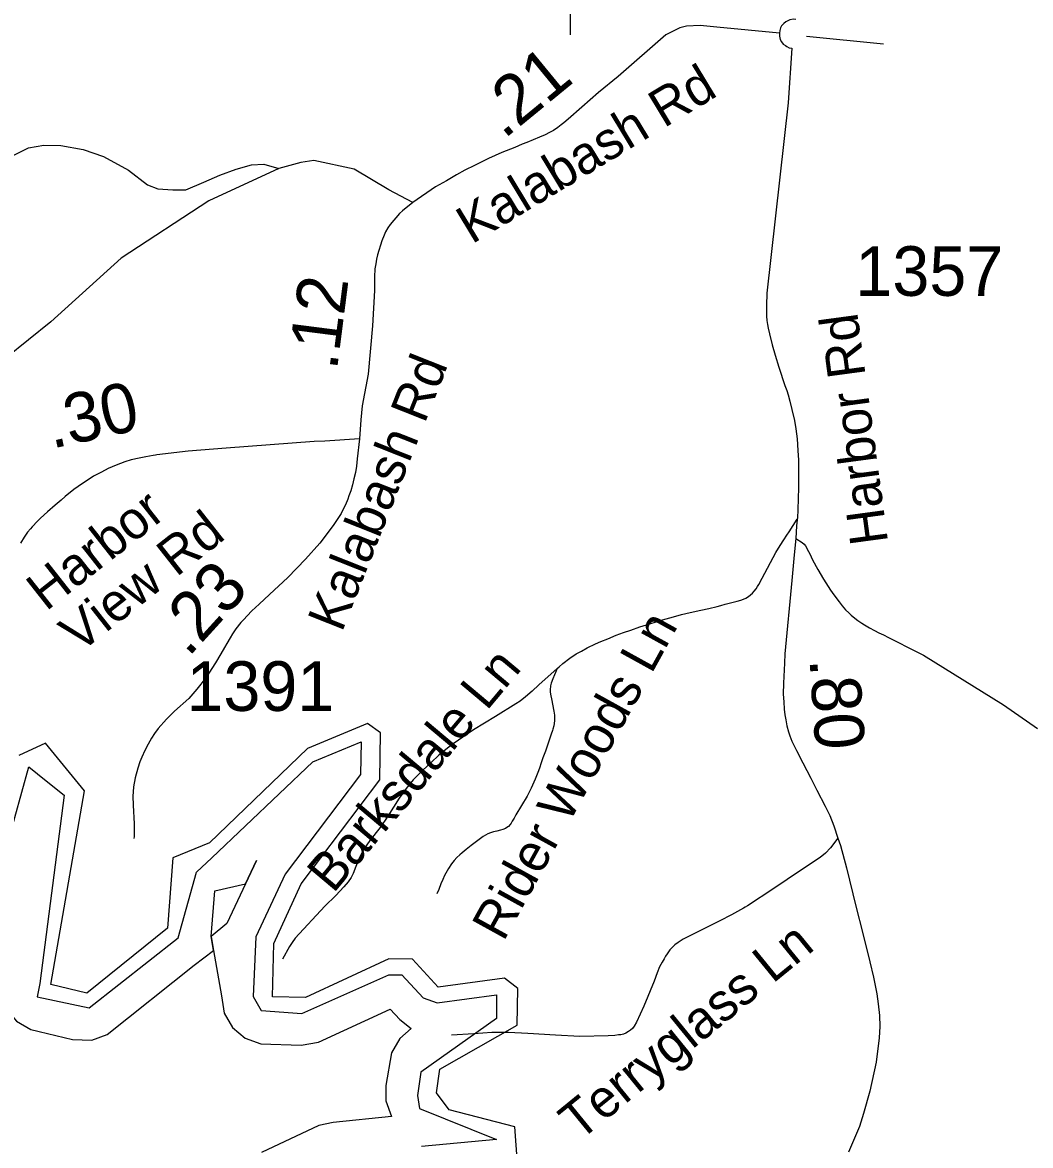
# Model space of a CAD drawing. Extents: x 1383679 to 1536984, y 460658 to 651027.
# Drawn here: x 1386196 to 1388732, y 483828 to 486655 of the extents above; entities that cross this region are included whole.
import ezdxf

# ---------------------------------------------------------------- set-up
doc = ezdxf.new("R2010")
doc.units = 0
for name, color, linetype in [('Exist Hydrographic Bay Label', 7, 'Continuous'), ('Exist Hydrographic Buffer Line', 7, 'Continuous'), ('Exist Road Non-System Type 51', 7, 'Continuous'), ('Exist Road Non-System Type 51 Label', 7, 'Continuous'), ('Exist Road Secondary Mileage Hundredths English Label', 7, 'Continuous'), ('Exist Road Secondary Type 41 Attributed', 7, 'Continuous'), ('Exist Road Secondary Type 51 Attributed', 7, 'Continuous'), ('Exist Road Secondary Type 51 Label', 7, 'Continuous'), ('Exist Road Secondary Type 51 Number Label', 7, 'Continuous')]:
    doc.layers.add(name, color=color, linetype=linetype)

msp = doc.modelspace()

# ---------------------------------------------------------------- linework, layer by layer
at = {"layer": 'Exist Hydrographic Bay Label'}
msp.add_lwpolyline([(1387441.3, 483783.4), (1387435.3, 483875.4), (1387269.3, 483918.2), (1387237.4, 483961.5), (1387246.4, 484020.3), (1387440.4, 484131.4), (1387442.3, 484223.3), (1387409.3, 484250.1), (1387242.4, 484227.2), (1387177.4, 484297.5), (1387118.3, 484298.6), (1386908.4, 484201.1), (1386825.3, 484202.8), (1386828.4, 484337.3), (1386897.4, 484486.9), (1387095.4, 484748.8), (1387097.3, 484866.9), (1387064.3, 484890.6), (1386913.4, 484827.9), (1386666.4, 484590), (1386574.3, 484552.5), (1386561.4, 484375.5), (1386358.4, 484212.1), (1386267.4, 484233.7), (1386352.4, 484721), (1386254.4, 484841.2), (1386187.4, 484809.7)], dxfattribs=at)
at = {"layer": 'Exist Hydrographic Buffer Line'}
for points in [[(1386587.6, 484351.2), (1386634.4, 484516.5), (1386672.7, 484552.9), (1386927, 484793.9), (1387048.2, 484844.2), (1387046.8, 484762.5), (1386856.7, 484511), (1386783.3, 484354.1), (1386776.6, 484203.7), (1386796.6, 484168.2), (1386898.8, 484161.1), (1387118, 484258.4), (1387150.8, 484257.8), (1387204.3, 484200), (1387239.1, 484187.6), (1387388.8, 484208.1), (1387388.5, 484148.1), (1387198.8, 484013.1)], [(1386105.6, 484398.7), (1386212.3, 484781.4), (1386255.9, 484746.3), (1386301.1, 484709.9), (1386239.9, 484236.2)], [(1386322, 484095.4), (1386370.5, 484094), (1386409.6, 484108.2), (1386627.9, 484282), (1386677, 484319), (1386670.9, 484354.7), (1386679.8, 484469.5), (1386757.5, 484487.4), (1386785.1, 484546.1), (1386757.5, 484487.4), (1386710.6, 484387.6), (1386670.9, 484354.7), (1386677, 484319), (1386696.6, 484205.6), (1386703.8, 484161.8), (1386724.6, 484125.7), (1386756.6, 484098.9), (1386795.7, 484084.7), (1386897.1, 484081.2), (1386940.6, 484088.3), (1387121.4, 484171.8), (1387145.6, 484145.7), (1387173.7, 484123.3), (1387145.7, 484097.5), (1387124.9, 484061.4), (1387110, 483979.7), (1387110.4, 483940.7), (1387124.6, 483901.5), (1386977.9, 483886.1), (1386941.5, 483879), (1386797.7, 483811)], [(1386239.9, 484236.2), (1386232.9, 484203.1), (1386364.3, 484175.3), (1386587.6, 484351.2)], [(1385811.6, 483821.6), (1385949.3, 483958.4), (1386122.2, 484264.6), (1386151.1, 484315.5), (1386122.2, 484264.6), (1386140.4, 484212.9), (1386154.6, 484173.7), (1386181.5, 484141.8), (1386217.6, 484120.9), (1386322, 484095.4)], [(1387198.8, 484013.1), (1387189.8, 483954.2), (1387195, 483921.8)], [(1387195, 483921.8), (1387388.5, 483843.9), (1387199.7, 483826.4)]]:
    msp.add_lwpolyline(points, dxfattribs=at)
at = {"layer": 'Exist Road Non-System Type 51'}
for p, q in [((1387574.6, 486624), (1387576.9, 486994.7)), ((1388362.1, 486600.2), (1388168.4, 486619.8))]:
    msp.add_line(p, q, dxfattribs=at)
for points in [[(1385833, 486362.7), (1385895.9, 486322.1), (1385962.1, 486289), (1386018.2, 486268.7), (1386048.8, 486264), (1386083.9, 486268.7), (1386135.4, 486301.4), (1386211.2, 486339.2), (1386249.8, 486346.2), (1386292.4, 486344.8), (1386348.8, 486335.2), (1386399.6, 486317.2), (1386462.9, 486282.9), (1386511, 486245.8), (1386537.1, 486236.2), (1386574.1, 486233.4), (1386607.1, 486233.4), (1386652.6, 486252.7), (1386692.4, 486270.6), (1386733.6, 486285.7), (1386772.1, 486296.7), (1386803.8, 486298.1), (1386840.9, 486287.1)], [(1387541.3, 485028.6), (1387546.3, 485033.1), (1387556, 485041.5), (1387573.2, 485054.9), (1387589.4, 485066), (1387602.4, 485073), (1387617.1, 485080.9), (1387637.6, 485090.9), (1387651.1, 485096.9), (1387668.6, 485104), (1387689.9, 485112.6), (1387708.7, 485119.7), (1387726.6, 485125.8), (1387749.7, 485133.5), (1387774.9, 485141.5), (1387806.8, 485151.4), (1387834.4, 485159.4), (1387854.5, 485165), (1387875.8, 485169.8), (1387902.8, 485176), (1387922.8, 485180.3), (1387944.2, 485185.1), (1387953.2, 485187.8), (1387964, 485190.5), (1387981.2, 485194.7), (1387994, 485198.4), (1388003.8, 485201.2), (1388009.8, 485203.5), (1388016.1, 485206.2), (1388022.9, 485210.3), (1388028.1, 485214.2), (1388033.2, 485218.8), (1388037.2, 485223.2), (1388042.4, 485229.8), (1388045.6, 485235.1), (1388048.4, 485240.3), (1388057.2, 485256.2), (1388091.5, 485320.8), (1388102.2, 485338.9), (1388111.6, 485352.4), (1388119.5, 485364.9), (1388125, 485372.9), (1388145.3, 485404.5)], [(1388141.5, 485355.8), (1388157.4, 485345.9), (1388163, 485341.7), (1388166, 485337.5), (1388169.3, 485332.2), (1388170.7, 485329.4), (1388177, 485317.3), (1388184, 485302.2), (1388197.2, 485278), (1388211.6, 485253.6), (1388229.2, 485226.5), (1388237.3, 485214), (1388251, 485196.6), (1388258.5, 485186.5), (1388267, 485176.9), (1388275, 485168.8), (1388280.9, 485163.4), (1388290.5, 485155.5), (1388298.2, 485149.9), (1388308.1, 485143.2), (1388314.7, 485139.1), (1388327.5, 485131.6), (1388339.6, 485124.8), (1388350.6, 485119), (1388362.3, 485113.4), (1388375.2, 485106.8), (1388401.7, 485093.3), (1388420.8, 485083.3), (1388456.7, 485066), (1388463.2, 485062.3), (1388664, 484937.4), (1388749.5, 484878.4)], [(1387541.3, 485028.6), (1387495.6, 484987.8), (1387478.5, 484972.1), (1387461.5, 484957.9), (1387448.3, 484947.2), (1387437.6, 484939.7), (1387386.5, 484907.8), (1387330.8, 484874.3), (1387280, 484839.4), (1387265.2, 484828.4), (1387243.7, 484811), (1387224.3, 484792.8), (1387203.1, 484772.9), (1387179.3, 484748.4), (1387161.5, 484727.3), (1387143.8, 484702.7), (1387115.1, 484657.2), (1387095.9, 484628.9), (1387070.4, 484595.8), (1387056.7, 484576.7), (1387049.6, 484565.5), (1387043.1, 484551.6), (1387035, 484530.9), (1387028.1, 484513.2), (1387023.3, 484503.2), (1387015.9, 484492.2), (1387004.9, 484479.7), (1386984.3, 484457.7), (1386957.2, 484430.9), (1386882, 484350.1), (1386874.9, 484339.4), (1386868.3, 484329.6), (1386850.6, 484297.3)], [(1387541.3, 485028.6), (1387534.6, 485013), (1387530.1, 485002.7), (1387526.3, 484992.1), (1387524.6, 484985.5), (1387524, 484975.7), (1387524.2, 484969.5), (1387525.5, 484960.4), (1387526.9, 484952.4), (1387533.2, 484921.4), (1387534.7, 484911.2), (1387534.5, 484896.9), (1387532.7, 484884.6), (1387530.6, 484876.6), (1387529.7, 484873), (1387526.7, 484864), (1387516.4, 484833.5), (1387511.9, 484820.8), (1387505.6, 484804.5), (1387501.2, 484791.9), (1387496.9, 484778.3), (1387492.9, 484767.1), (1387486.2, 484750.6), (1387475.8, 484728.1), (1387466, 484708.1), (1387451.9, 484684.5), (1387437.8, 484660.8), (1387433.1, 484652.3), (1387428.3, 484644.4), (1387425.6, 484639.9), (1387422.8, 484636.1), (1387418.8, 484631.5), (1387415.1, 484628.5), (1387411.4, 484626.2), (1387404.3, 484623.5), (1387399, 484622), (1387389.8, 484620), (1387381.2, 484618), (1387373.6, 484615.7), (1387366.6, 484612.7), (1387361.5, 484609.6), (1387355.1, 484605.9), (1387325.2, 484583.3), (1387312.3, 484573.3), (1387302.7, 484565.3), (1387296.2, 484559.7), (1387288.6, 484553), (1387281.9, 484546), (1387275.5, 484537.3), (1387268.1, 484526), (1387258.3, 484508), (1387253.6, 484497.9), (1387248.9, 484486.8), (1387243.3, 484472.9), (1387238.4, 484461.8)], [(1388247.9, 484602.2), (1388229.1, 484577.7), (1388216.8, 484564.6), (1388203.3, 484553.5), (1388153.4, 484520.3), (1388086.1, 484475.7), (1388020.2, 484431.9), (1388014.4, 484428.4), (1388010, 484425.6), (1387979.8, 484409), (1387950.9, 484393.9), (1387858.6, 484347.5), (1387845.5, 484339.5), (1387837.8, 484333.3), (1387830.5, 484327.1), (1387824.6, 484321.2), (1387821.1, 484316.3), (1387817.8, 484311.1), (1387813.8, 484304.9), (1387810.5, 484298.1), (1387805.4, 484289.6), (1387799.1, 484277.8), (1387793.3, 484263.5), (1387785.6, 484241.9), (1387759.6, 484179.4), (1387740.8, 484138.7), (1387734.8, 484128.8), (1387730.8, 484123.3), (1387725.6, 484118.6), (1387720.9, 484115.1), (1387714.4, 484111.4), (1387708, 484108.9), (1387701.6, 484107.4), (1387695.6, 484106.7), (1387686.4, 484105.5), (1387670, 484104.7), (1387598.4, 484102.8), (1387537.3, 484105.9), (1387467.9, 484110.2), (1387419, 484113.3), (1387377.2, 484112.9), (1387332, 484109.8), (1387275.5, 484106.1)]]:
    msp.add_lwpolyline(points, dxfattribs=at)
at = {"layer": 'Exist Road Secondary Type 41 Attributed'}
msp.add_lwpolyline([(1387178.3, 486201.5), (1387118.2, 486233.4), (1387030.6, 486285.6), (1386928.9, 486307.4), (1386896.5, 486302.6), (1386840.8, 486287), (1386665, 486205.8), (1386444.8, 486061.5), (1386267.6, 485901.6), (1385817, 485539.3), (1385771.3, 485507.7), (1385724.9, 485490.2), (1385654.2, 485474.6), (1385556.1, 485461.1), (1385491.1, 485443.5), (1385359.8, 485387.7), (1385180.5, 485268.4), (1385052.8, 485169.6), (1384876.3, 485023.5)], dxfattribs=at)
at = {"layer": 'Exist Road Secondary Type 51 Attributed'}
for points in [[(1388100.7, 486627.6), (1387943.3, 486642.8), (1387901, 486647), (1387867.1, 486645.6), (1387850.2, 486641.4), (1387814.9, 486623.7), (1387695.2, 486519.1), (1387645, 486478.2), (1387603.5, 486442), (1387569, 486411.7), (1387558.4, 486402.6), (1387551.5, 486397), (1387543.1, 486390.2), (1387532.4, 486383.2), (1387521.9, 486377.6), (1387510.9, 486372.1), (1387497, 486366), (1387481.3, 486359.5), (1387465, 486352.8), (1387453.3, 486348.3), (1387434.5, 486340.5), (1387402.1, 486327.3), (1387368.4, 486312.1), (1387333.4, 486295.1), (1387309.4, 486282.7), (1387288.2, 486271.2), (1387262.8, 486256.6), (1387235.7, 486241), (1387178.3, 486201.5)], [(1388142.2, 486662.6), (1388136, 486663), (1388126.9, 486661.2), (1388116.6, 486656.3), (1388111.3, 486652.3), (1388105.9, 486646.6), (1388102.9, 486641.6), (1388101.5, 486634.7), (1388100.7, 486627.6)], [(1388100.7, 486627.6), (1388100.9, 486620.5), (1388102.5, 486611.6), (1388105.9, 486605.8), (1388110.3, 486600.2), (1388115.6, 486596.7), (1388119.1, 486594.4), (1388125.3, 486591.3), (1388131.8, 486590.2)], [(1388131.8, 486590.2), (1388122.6, 486452.2), (1388068.7, 485973.8), (1388067.7, 485942.6), (1388068.2, 485915.3), (1388069, 485904.5), (1388070.4, 485894.6), (1388072.2, 485885.6), (1388075.3, 485871.1), (1388082.5, 485843.2), (1388089.9, 485817.3), (1388099.4, 485787.3), (1388114.5, 485741.6), (1388119, 485729), (1388122.4, 485717.4), (1388127.1, 485701.8), (1388132.1, 485681.2), (1388138.2, 485653.4), (1388142.1, 485632), (1388145, 485607.3), (1388147.3, 485577.4), (1388148.9, 485553.5), (1388148.9, 485518.2), (1388148.5, 485481.9), (1388147.8, 485458.1), (1388146.9, 485426.4), (1388145.9, 485409.6), (1388143.9, 485387.9), (1388141.5, 485355.8), (1388141, 485348.9), (1388137.1, 485305.6), (1388131.4, 485250.7), (1388114.5, 485065.6), (1388113.6, 485042.5), (1388110.9, 484992.3), (1388110.3, 484964.8), (1388111.5, 484944.7), (1388112.9, 484926.5), (1388114.4, 484912.1), (1388116.6, 484900.2), (1388119.4, 484885), (1388123.5, 484869.5), (1388126.8, 484859.6), (1388132.2, 484846), (1388143.6, 484822.8), (1388159.3, 484792), (1388179.3, 484753.3), (1388195, 484723.2), (1388215.7, 484682.9), (1388227.2, 484659.1), (1388237.5, 484633.2), (1388247.9, 484602.2), (1388254.3, 484583.3), (1388269.4, 484527.4), (1388292.5, 484431), (1388310.1, 484362.2), (1388327.8, 484291.1), (1388337.1, 484252.3), (1388345.3, 484210.3), (1388349.1, 484185.2), (1388352.1, 484155.5), (1388353, 484128), (1388351.5, 484099.3), (1388344.1, 484038.1)], [(1387178.3, 486201.5), (1387152.5, 486180.8), (1387145.1, 486173.7), (1387121.5, 486146.7), (1387115.7, 486138.1), (1387109.8, 486127.7), (1387106.1, 486119.9), (1387100, 486105.6), (1387089.6, 486070.2), (1387087.2, 486059.1), (1387085.1, 486047.3), (1387083, 486034.4), (1387082.5, 486029.9), (1387081.5, 486019.5), (1387081.5, 485980), (1387077.2, 485891), (1387065.9, 485769.6), (1387050.9, 485689.9), (1387047.4, 485654.5), (1387044.5, 485606.7)], [(1387044.5, 485606.7), (1386956.8, 485601.5), (1386930, 485600), (1386708.6, 485583.7), (1386613.4, 485575.8), (1386534.6, 485566.6), (1386530.7, 485565.9), (1386525, 485564.9), (1386506.5, 485561.8), (1386490, 485558.5), (1386470, 485553.8), (1386453.4, 485548.9), (1386431.5, 485540.9), (1386411.7, 485532.5), (1386394.6, 485523.5), (1386375.1, 485512.7), (1386361.3, 485504), (1386347.1, 485494.2), (1386325.7, 485479.1), (1386303.4, 485461.7), (1386293.3, 485453), (1386278, 485440.3), (1386259.2, 485423.6), (1386241.8, 485407.4), (1386234.3, 485400.1), (1386220.5, 485385.5), (1386216.2, 485380.4), (1386208.7, 485371.7), (1386200, 485359.2), (1386191.3, 485344)], [(1387044.5, 485606.7), (1387038.3, 485556.5), (1387036.4, 485538.4), (1387033.8, 485522), (1387030.1, 485506.3), (1387026.5, 485490.8), (1387021.9, 485475.7), (1387017.4, 485463.5), (1387014.5, 485455.4), (1387008.6, 485440.7), (1387003.4, 485430.2), (1386997.6, 485419.4), (1386989.4, 485406.6), (1386979.6, 485391.4), (1386965, 485371.8), (1386944.1, 485344.5), (1386908.1, 485304), (1386863.6, 485258), (1386817.8, 485215.4), (1386791.4, 485191.3), (1386773.3, 485174.2), (1386761.4, 485161.9), (1386753, 485152.3), (1386745.8, 485144.5), (1386732.9, 485128.5), (1386724.8, 485116.4), (1386718.3, 485106), (1386709.9, 485091.5), (1386704.2, 485081.7), (1386695.2, 485066), (1386682.2, 485043.4), (1386657.3, 485005.4), (1386635.2, 484977.3), (1386614.7, 484953.8), (1386578.3, 484921.4), (1386558.5, 484901.9), (1386537.6, 484877.7), (1386528.5, 484865.6), (1386520.6, 484853.3), (1386512.4, 484838.5), (1386504, 484822.7), (1386496.8, 484806.2), (1386491.8, 484794.1), (1386486.7, 484778.4), (1386479.9, 484754.2), (1386475.4, 484730.9), (1386474, 484707.2), (1386474.6, 484686.2), (1386475.7, 484668.6), (1386476.6, 484655.2), (1386477.1, 484637), (1386477.5, 484623.5), (1386477.1, 484611.6), (1386476.9, 484606.4), (1386476, 484601.1)], [(1388344.1, 484038.1), (1388327.8, 483965.1), (1388312.5, 483908.7), (1388301.9, 483876.8), (1388274.3, 483811.4)]]:
    msp.add_lwpolyline(points, dxfattribs=at)

# ---------------------------------------------------------------- texts
at = {"layer": 'Exist Road Non-System Type 51 Label'}
for s, rotation, p in [('Rider Woods Ln', 61.0866, (1387406.3, 484339.5)), ('Barksdale Ln', 49.9857, (1386977.9, 484460.9)), ('Terryglass Ln', 39.2163, (1387596.7, 483837.3))]:
    msp.add_text(s, height=95, rotation=rotation, dxfattribs=at).set_placement(p)
at = {"layer": 'Exist Road Secondary Mileage Hundredths English Label'}
for s, rotation, p in [('.21', 39.3593, (1387407.3, 486359.5)), ('.12', 82.7058, (1386987.2, 485777.4)), ('.30', 12.3255, (1386269.7, 485581.9)), ('.23', 47.7272, (1386613.2, 485055.2)), ('.80', 273.9362, (1388176, 485052.9))]:
    msp.add_text(s, height=125, rotation=rotation, dxfattribs=at).set_placement(p)
at = {"layer": 'Exist Road Secondary Type 51 Label'}
for s, rotation, p in [('Kalabash Rd', 31.162, (1387326.4, 486095.7)), ('Harbor Rd', 97.6647, (1388374.2, 485346.5)), ('Kalabash Rd', 68.3742, (1386999.5, 485117.8)), ('Harbor ', 38.205, (1386255.4, 485171.5)), ('View Rd', 38.205, (1386338.9, 485065.5))]:
    msp.add_text(s, height=95, rotation=rotation, dxfattribs=at).set_placement(p)
at = {"layer": 'Exist Road Secondary Type 51 Number Label'}
for s, p in [('1357', (1388291.8, 485966.8)), ('1391', (1386608.7, 484922.2))]:
    msp.add_text(s, height=125, dxfattribs=at).set_placement(p)

doc.saveas('drawing.dxf')
